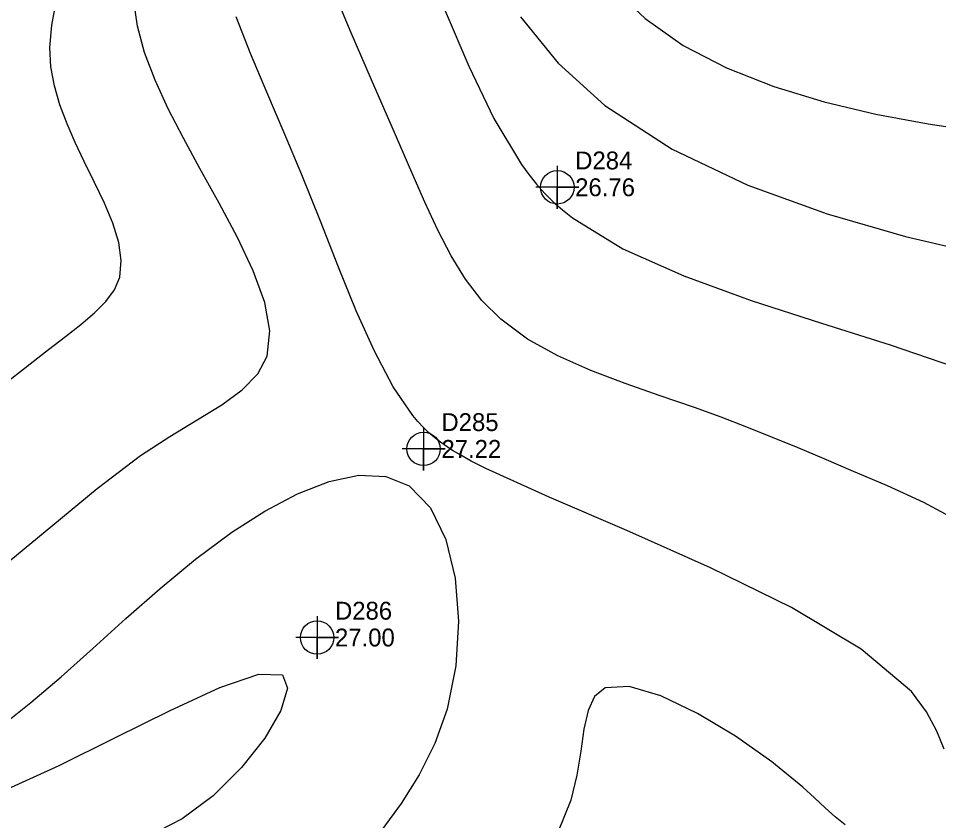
# Model space of a CAD drawing. Extents: x 2356077 to 2359823, y 225951 to 227822.
# Drawn here: x 2356411.6 to 2356540.3, y 227479 to 227591.3 of the extents above; entities that cross this region are included whole.
import ezdxf

# ---------------------------------------------------------------- set-up
doc = ezdxf.new("R2010")
doc.units = 0
for name, color, linetype in [('DTM Contours Major', 7, 'Continuous'), ('DTM Contours Minor', 7, 'Continuous'), ('Exist DTM Regular Point CELL', 7, 'Continuous'), ('Exist DTM Regular Point Cogo Elevation', 7, 'Continuous'), ('Exist DTM Regular Point Cogo Number', 7, 'Continuous')]:
    doc.layers.add(name, color=color, linetype=linetype)

msp = doc.modelspace()

# ---------------------------------------------------------------- linework, layer by layer
at = {"layer": 'DTM Contours Major'}
for points in [[(2356543.11, 227520.88), (2356538.25, 227523.49), (2356533.16, 227525.84), (2356528.09, 227528.01), (2356524.32, 227529.61), (2356520.67, 227531.14), (2356517.08, 227532.63), (2356513.51, 227534.06), (2356509.89, 227535.45), (2356506.18, 227536.8), (2356501.38, 227538.46), (2356496.49, 227540.16), (2356491.67, 227541.99), (2356487.06, 227544.04), (2356482.82, 227546.39), (2356479.07, 227549.15), (2356476.44, 227551.8), (2356474.15, 227554.76), (2356472.12, 227558.05), (2356470.26, 227561.64), (2356468.45, 227565.53), (2356466.62, 227569.71), (2356463.87, 227576.03), (2356461, 227582.64), (2356458.16, 227589.25), (2356455.47, 227595.6)], [(2356410.11, 227483.47), (2356417.3, 227486.72), (2356425.1, 227490.59), (2356432.82, 227494.43), (2356439.76, 227497.61), (2356445.23, 227499.47), (2356448.52, 227499.38), (2356449.22, 227497.53), (2356448.3, 227494.43), (2356446.06, 227490.55), (2356442.81, 227486.41), (2356438.86, 227482.47), (2356434.51, 227479.25), (2356431.22, 227477.55)]]:
    msp.add_lwpolyline(points, dxfattribs=at)
at = {"layer": 'DTM Contours Minor'}
for points in [[(2356410.26, 227515.26), (2356416.4, 227520.34), (2356422.59, 227525.46), (2356428.68, 227530.08), (2356432.78, 227532.76), (2356436.61, 227535.08), (2356440.03, 227537.2), (2356442.9, 227539.28), (2356445.07, 227541.5), (2356446.4, 227544.01), (2356446.78, 227547.51), (2356446.05, 227551.52), (2356444.45, 227555.93), (2356442.24, 227560.6), (2356439.67, 227565.41), (2356436.98, 227570.24), (2356434.67, 227574.48), (2356432.56, 227578.61), (2356430.72, 227582.62), (2356429.25, 227586.48), (2356428.23, 227590.17), (2356427.74, 227593.68)], [(2356495.55, 227594.79), (2356499.29, 227591.22), (2356504.6, 227587.48), (2356510.66, 227584.34), (2356517.28, 227581.73), (2356524.3, 227579.59), (2356531.54, 227577.87), (2356538.85, 227576.51), (2356545.35, 227575.54)], [(2356408.29, 227539.08), (2356412.15, 227542.07), (2356415.78, 227544.94), (2356418.16, 227546.76), (2356420.33, 227548.43), (2356422.25, 227550.03), (2356423.83, 227551.63), (2356425.02, 227553.28), (2356425.76, 227555.05), (2356425.99, 227557.36), (2356425.62, 227559.88), (2356424.79, 227562.58), (2356423.62, 227565.39), (2356422.25, 227568.3), (2356420.8, 227571.24), (2356419.54, 227573.88), (2356418.39, 227576.52), (2356417.4, 227579.17), (2356416.63, 227581.83), (2356416.14, 227584.49), (2356415.99, 227587.18), (2356416.26, 227590.28), (2356416.84, 227593.33)], [(2356541.11, 227488.99), (2356540.07, 227491.53), (2356538.62, 227494.24), (2356536.52, 227497.05), (2356529.5, 227502.98), (2356519.73, 227508.8), (2356508.4, 227514.38), (2356496.7, 227519.58), (2356485.84, 227524.26), (2356476.99, 227528.27), (2356475.94, 227528.8), (2356474.95, 227529.31), (2356474.02, 227529.81), (2356473.15, 227530.3), (2356472.33, 227530.8), (2356471.55, 227531.3), (2356470.64, 227531.94), (2356469.79, 227532.61), (2356468.98, 227533.3), (2356468.22, 227534.04), (2356467.48, 227534.83), (2356466.77, 227535.67), (2356464.02, 227539.72), (2356461.4, 227544.67), (2356458.86, 227550.32), (2356456.36, 227556.45), (2356453.84, 227562.86), (2356451.25, 227569.34), (2356448.77, 227575.23), (2356446.33, 227580.92), (2356444.05, 227586.36), (2356442.07, 227591.45)], [(2356471.3, 227592.29), (2356474.6, 227584.57), (2356478.12, 227577.24), (2356481.96, 227570.83), (2356483, 227569.4), (2356484.08, 227568.07), (2356485.21, 227566.8), (2356486.42, 227565.6), (2356487.7, 227564.45), (2356489.09, 227563.35), (2356496.14, 227559.02), (2356504.67, 227555.21), (2356514.12, 227551.78), (2356523.93, 227548.6), (2356533.55, 227545.57), (2356542.42, 227542.54)], [(2356481.81, 227591.46), (2356487.12, 227584.97), (2356493.64, 227579.05), (2356503.06, 227572.93), (2356513.64, 227567.92), (2356524.74, 227563.89), (2356535.71, 227560.74), (2356545.9, 227558.36)], [(2356410.53, 227493.3), (2356413.35, 227495.53), (2356417.56, 227499.13), (2356421.99, 227503.1), (2356426.6, 227507.28), (2356431.4, 227511.49), (2356436.36, 227515.57), (2356441.47, 227519.36), (2356446.06, 227522.3), (2356450.62, 227524.72), (2356455.05, 227526.45), (2356459.21, 227527.32), (2356462.98, 227527.17), (2356466.24, 227525.85), (2356469.22, 227522.78), (2356471.37, 227518.35), (2356472.69, 227512.93), (2356473.17, 227506.91), (2356472.79, 227500.68), (2356471.56, 227494.61), (2356469.86, 227489.81), (2356467.67, 227485.41), (2356465.15, 227481.38), (2356462.45, 227477.72)], [(2356527.23, 227478.39), (2356525.83, 227479.51), (2356524.43, 227480.78), (2356522.96, 227482.19), (2356521.33, 227483.7), (2356516.99, 227487.24), (2356511.93, 227490.81), (2356506.6, 227494), (2356501.47, 227496.45), (2356497.01, 227497.77), (2356493.68, 227497.59), (2356492.19, 227496.39), (2356491.28, 227494.41), (2356490.71, 227491.81), (2356490.27, 227488.74), (2356489.72, 227485.37), (2356488.85, 227481.84), (2356487.1, 227477.49)]]:
    msp.add_lwpolyline(points, dxfattribs=at)
at = {"layer": 'Exist DTM Regular Point CELL'}
for points in [[(2356486.98, 227570.62), (2356486.98, 227564.62), (2356486.98, 227567.62), (2356489.98, 227567.62), (2356483.98, 227567.62)], [(2356468.27, 227534.01), (2356468.27, 227528.01), (2356468.27, 227531.01), (2356471.27, 227531.01), (2356465.27, 227531.01)], [(2356453.38, 227507.62), (2356453.38, 227501.62), (2356453.38, 227504.62), (2356456.38, 227504.62), (2356450.38, 227504.62)]]:
    msp.add_lwpolyline(points, dxfattribs=at)
for centre in [(2356486.98, 227567.62), (2356468.27, 227531.01), (2356453.38, 227504.62)]:
    msp.add_circle(centre, 2.34, dxfattribs=at)

# ---------------------------------------------------------------- texts
at = {"layer": 'Exist DTM Regular Point Cogo Elevation'}
for s, p in [('26.76', (2356489.48, 227566.37)), ('27.22', (2356470.77, 227529.76)), ('27.00', (2356455.88, 227503.37))]:
    msp.add_text(s, height=2.5, dxfattribs=at).set_placement(p)
at = {"layer": 'Exist DTM Regular Point Cogo Number'}
for s, p in [('D284', (2356489.48, 227570.12)), ('D285', (2356470.77, 227533.51)), ('D286', (2356455.88, 227507.12))]:
    msp.add_text(s, height=2.5, dxfattribs=at).set_placement(p)

doc.saveas('drawing.dxf')
